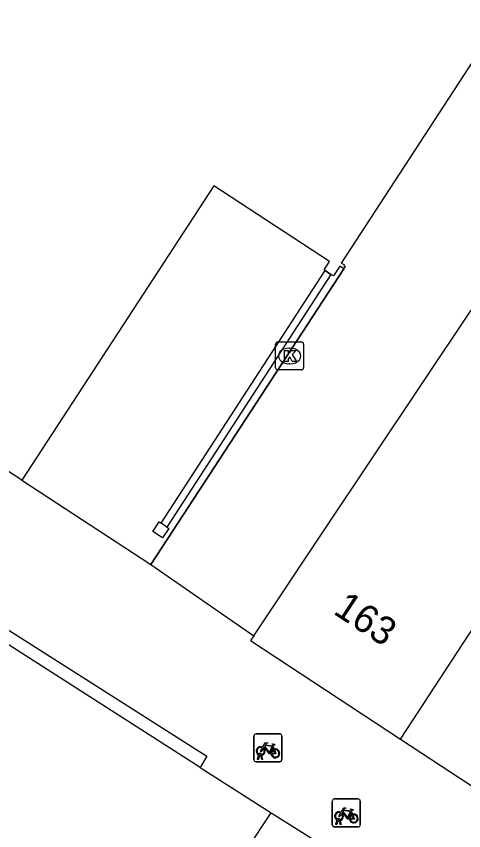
# Model space of a CAD drawing. Extents: x 159280 to 160375, y 384531 to 385872.
# Drawn here: x 160218.04 to 160234.05, y 384739.23 to 384768.4 of the extents above; entities that cross this region are included whole.
import ezdxf

# ---------------------------------------------------------------- set-up
doc = ezdxf.new("R2010")
doc.units = 0
for name, color, linetype in [('IMGEO_Fietsenrek', 7, 'Continuous'), ('IMGEO_Kolk', 7, 'Continuous'), ('IMGEO_Muur', 7, 'Continuous'), ('IMGEO_Pand', 7, 'Continuous'), ('IMGEO_Pand_nummerreeks', 7, 'Continuous'), ('IMGEO_Pand_overbouw', 7, 'Continuous'), ('IMGEO_Rijbaan_lokaal_open', 7, 'Continuous'), ('IMGEO_Voetpad_open', 7, 'Continuous')]:
    doc.layers.add(name, color=color, linetype=linetype)

msp = doc.modelspace()

# ---------------------------------------------------------------- linework, layer by layer
at = {"layer": 'IMGEO_Fietsenrek'}
for p, q in [((160226.545, 384741.776), (160226.545, 384742.617)), ((160226.545, 384742.617), (160226.545, 384741.776)), ((160226.62, 384742.701), (160227.461, 384742.701)), ((160227.461, 384742.701), (160226.62, 384742.701)), ((160227.545, 384742.626), (160227.545, 384741.785)), ((160227.545, 384741.785), (160227.545, 384742.626)), ((160227.232, 384742.25), (160227.268, 384742.155)), ((160226.672, 384741.785), (160226.711, 384741.945)), ((160226.706, 384741.785), (160226.672, 384741.785)), ((160226.741, 384741.933), (160226.706, 384741.785)), ((160226.783, 384741.957), (160226.782, 384741.961)), ((160226.824, 384741.785), (160226.79, 384741.927)), ((160226.814, 384741.968), (160226.815, 384741.961)), ((160226.822, 384741.931), (160226.857, 384741.785)), ((160226.857, 384741.785), (160226.824, 384741.785)), ((160227.47, 384741.701), (160226.629, 384741.701)), ((160226.629, 384741.701), (160227.47, 384741.701)), ((160229.351, 384739.443), (160229.351, 384740.284)), ((160229.351, 384740.284), (160229.351, 384739.443)), ((160229.426, 384740.368), (160230.267, 384740.368)), ((160230.267, 384740.368), (160229.426, 384740.368)), ((160230.351, 384740.293), (160230.351, 384739.452)), ((160230.351, 384739.452), (160230.351, 384740.293)), ((160230.038, 384739.917), (160230.074, 384739.822)), ((160229.478, 384739.452), (160229.517, 384739.612)), ((160229.512, 384739.452), (160229.478, 384739.452)), ((160229.547, 384739.6), (160229.512, 384739.452)), ((160229.589, 384739.624), (160229.588, 384739.628)), ((160229.63, 384739.452), (160229.596, 384739.594)), ((160229.62, 384739.635), (160229.621, 384739.628)), ((160229.628, 384739.598), (160229.663, 384739.452)), ((160229.663, 384739.452), (160229.63, 384739.452)), ((160230.276, 384739.368), (160229.435, 384739.368)), ((160229.435, 384739.368), (160230.276, 384739.368))]:
    msp.add_line(p, q, dxfattribs=at)
for points in [[(160226.858, 384742.227), (160226.953, 384742.391), (160227.039, 384742.377), (160227.041, 384742.368), (160226.985, 384742.357), (160226.958, 384742.312), (160227.214, 384742.271)], [(160227.214, 384742.271), (160227.239, 384742.32), (160227.233, 384742.324), (160227.21, 384742.328), (160227.198, 384742.335), (160227.197, 384742.338), (160227.199, 384742.343), (160227.294, 384742.328), (160227.296, 384742.318), (160227.286, 384742.305), (160227.274, 384742.299), (160227.26, 384742.305), (160227.232, 384742.25)], [(160226.879, 384742.175), (160226.827, 384742.085), (160226.787, 384742.06), (160226.788, 384742.107), (160226.843, 384742.201)], [(160227.154, 384741.983), (160227.104, 384741.983), (160226.913, 384742.234), (160226.894, 384742.202)], [(160227.201, 384742.246), (160226.944, 384742.287), (160226.927, 384742.258), (160227.094, 384742.038), (160227.201, 384742.246)], [(160227.249, 384742.148), (160227.219, 384742.225), (160227.11, 384742.007), (160227.153, 384742.007)], [(160227.183, 384742.007), (160227.303, 384742.006), (160227.259, 384742.12)], [(160227.279, 384742.127), (160227.334, 384741.982), (160227.184, 384741.982)], [(160229.664, 384739.894), (160229.759, 384740.058), (160229.845, 384740.044), (160229.847, 384740.035), (160229.791, 384740.024), (160229.764, 384739.979), (160230.02, 384739.938)], [(160230.02, 384739.938), (160230.045, 384739.987), (160230.039, 384739.991), (160230.016, 384739.995), (160230.004, 384740.002), (160230.003, 384740.005), (160230.005, 384740.01), (160230.1, 384739.995), (160230.102, 384739.985), (160230.092, 384739.972), (160230.08, 384739.966), (160230.066, 384739.972), (160230.038, 384739.917)], [(160229.685, 384739.842), (160229.633, 384739.752), (160229.593, 384739.727), (160229.594, 384739.774), (160229.649, 384739.868)], [(160229.96, 384739.65), (160229.91, 384739.65), (160229.719, 384739.901), (160229.7, 384739.869)], [(160230.007, 384739.913), (160229.75, 384739.954), (160229.733, 384739.925), (160229.9, 384739.705), (160230.007, 384739.913)], [(160230.055, 384739.815), (160230.025, 384739.892), (160229.916, 384739.674), (160229.959, 384739.674)], [(160229.989, 384739.674), (160230.109, 384739.673), (160230.065, 384739.787)], [(160230.085, 384739.794), (160230.14, 384739.649), (160229.99, 384739.649)]]:
    msp.add_lwpolyline(points, dxfattribs=at)
for centre, radius, start, end in [((160226.623, 384742.623), 0.0779, 92.4484, 184.2845), ((160226.623, 384742.623), 0.0779, 92.4484, 184.2845), ((160227.467, 384742.623), 0.0779, 2.4484, 94.2845), ((160227.467, 384742.623), 0.0779, 2.4484, 94.2845), ((160226.785, 384742.086), 0.159, 62.6766, 242.1369), ((160226.785, 384742.086), 0.129, 63.3192, 238.903), ((160226.785, 384742.086), 0.129, 283.6043, 43.4302), ((160226.785, 384742.086), 0.159, 283.5766, 46.6042), ((160227.312, 384742.002), 0.159, 113.3408, 178.3217), ((160227.312, 384742.002), 0.159, 187.0065, 105.7708), ((160227.312, 384742.002), 0.129, 113.923, 177.9556), ((160227.312, 384742.002), 0.129, 188.6715, 104.5883), ((160226.623, 384741.779), 0.0779, 182.4484, 274.2845), ((160226.623, 384741.779), 0.0779, 182.4484, 274.2845), ((160226.765, 384741.957), 0.0499, 12.8025, 158.6934), ((160226.785, 384742.086), 0.159, 253.9967, 271.7867), ((160226.765, 384741.957), 0.0174, 12.8025, 163.4502), ((160226.785, 384742.086), 0.129, 253.415, 269.0204), ((160227.467, 384741.779), 0.0779, 272.4484, 4.2845), ((160227.467, 384741.779), 0.0779, 272.4484, 4.2845), ((160229.429, 384740.29), 0.0779, 92.4484, 184.2845), ((160229.429, 384740.29), 0.0779, 92.4484, 184.2845), ((160230.273, 384740.29), 0.0779, 2.4484, 94.2845), ((160230.273, 384740.29), 0.0779, 2.4484, 94.2845), ((160229.591, 384739.753), 0.159, 62.6766, 242.1369), ((160229.591, 384739.753), 0.129, 63.3192, 238.903), ((160229.591, 384739.753), 0.129, 283.6043, 43.4302), ((160229.591, 384739.753), 0.159, 283.5766, 46.6042), ((160230.118, 384739.669), 0.159, 113.3408, 178.3217), ((160230.118, 384739.669), 0.159, 187.0065, 105.7708), ((160230.118, 384739.669), 0.129, 113.923, 177.9556), ((160230.118, 384739.669), 0.129, 188.6715, 104.5883), ((160229.429, 384739.446), 0.0779, 182.4484, 274.2845), ((160229.429, 384739.446), 0.0779, 182.4484, 274.2845), ((160229.571, 384739.624), 0.0499, 12.8025, 158.6934), ((160229.591, 384739.753), 0.159, 253.9967, 271.7867), ((160229.571, 384739.624), 0.0174, 12.8025, 163.4502), ((160229.591, 384739.753), 0.129, 253.415, 269.0204), ((160230.273, 384739.446), 0.0779, 272.4484, 4.2845), ((160230.273, 384739.446), 0.0779, 272.4484, 4.2845)]:
    msp.add_arc(centre, radius, start, end, dxfattribs=at)
at = {"layer": 'IMGEO_Kolk'}
for p, q in [((160227.322, 384755.809), (160227.322, 384756.661)), ((160227.397, 384756.735), (160228.249, 384756.735)), ((160228.323, 384756.661), (160228.323, 384755.809)), ((160227.81, 384756.515), (160227.835, 384756.515)), ((160227.833, 384755.955), (160227.808, 384755.955)), ((160228.249, 384755.735), (160227.397, 384755.735))]:
    msp.add_line(p, q, dxfattribs=at)
for points in [[(160227.322, 384755.809), (160227.322, 384756.661)], [(160227.397, 384756.735), (160228.249, 384756.735)], [(160228.323, 384756.661), (160228.323, 384755.809)], [(160227.643, 384756.435), (160227.766, 384756.435), (160227.766, 384756.284), (160227.896, 384756.435), (160228.06, 384756.435), (160227.914, 384756.284), (160228.067, 384756.035), (160227.915, 384756.035), (160227.83, 384756.199), (160227.766, 384756.132), (160227.766, 384756.035), (160227.643, 384756.035), (160227.643, 384756.435)], [(160228.249, 384755.735), (160227.397, 384755.735)]]:
    msp.add_lwpolyline(points, dxfattribs=at)
for centre, start, end in [((160227.399, 384756.659), 91.552, 178.448), ((160227.399, 384756.659), 91.552, 178.448), ((160228.247, 384756.659), 1.552, 88.448), ((160228.247, 384756.659), 1.552, 88.448), ((160227.399, 384755.811), 181.552, 268.448), ((160227.399, 384755.811), 181.552, 268.448), ((160228.247, 384755.811), 271.552, 358.448), ((160228.247, 384755.811), 271.552, 358.448)]:
    msp.add_arc(centre, 0.0765, start, end, dxfattribs=at)
for centre, major_axis, ratio, start_param, end_param in [((160227.809, 384756.235), (-0.387, 0.002), 0.722429, 4.712389, 7.853982), ((160227.834, 384756.235), (-0.39, 0.002), 0.717154, 1.570796, 4.712389)]:
    msp.add_ellipse(centre, major_axis=major_axis, ratio=ratio, start_param=start_param, end_param=end_param, dxfattribs=at)
at = {"layer": 'IMGEO_Muur'}
for points in [[(160223.22, 384750.243), (160229.093, 384759.294)], [(160229.302, 384759.156), (160223.429, 384750.106)]]:
    msp.add_lwpolyline(points, dxfattribs=at)
at = {"layer": 'IMGEO_Pand'}
for points in [[(160263.733, 384739.85), (160262.616, 384742.868), (160262.29, 384743.626), (160264.443, 384746.713), (160268.628, 384748.321), (160267.994, 384750), (160267.172, 384752.174), (160249.25, 384766.858), (160247.157, 384763.642), (160240.93, 384767.677), (160239.617, 384765.679), (160235.432, 384768.399), (160229.67, 384759.559), (160229.777, 384759.507), (160229.759, 384759.476), (160229.816, 384759.439), (160229.764, 384759.36)], [(160229.093, 384759.294), (160229.056, 384759.319), (160229.252, 384759.616), (160225.11, 384762.329), (160218.236, 384751.782), (160214.868, 384753.983)], [(160229.093, 384759.294), (160229.302, 384759.156)], [(160229.764, 384759.36), (160229.624, 384759.453), (160229.389, 384759.098), (160229.302, 384759.156)], [(160226.537, 384746.216), (160229.062, 384750), (160234.316, 384757.876), (160234.749, 384757.587)], [(160223.429, 384750.106), (160223.5, 384750.06), (160223.279, 384749.721), (160222.927, 384749.951), (160223.148, 384750.29), (160223.22, 384750.243)], [(160223.429, 384750.106), (160223.22, 384750.243)], [(160231.792, 384742.516), (160236.486, 384749.68), (160236.369, 384749.758)], [(160226.537, 384746.216), (160226.426, 384746.049), (160231.792, 384742.516)], [(160231.792, 384742.516), (160236.464, 384739.441)]]:
    msp.add_lwpolyline(points, dxfattribs=at)
at = {"layer": 'IMGEO_Pand_overbouw'}
msp.add_lwpolyline([(160218.236, 384751.782), (160222.856, 384748.762), (160223.642, 384749.967), (160229.764, 384759.36), (160229.624, 384759.453), (160229.389, 384759.098), (160229.302, 384759.156), (160229.093, 384759.294), (160229.056, 384759.319), (160229.252, 384759.616), (160225.11, 384762.329)], close=True, dxfattribs=at)
at = {"layer": 'IMGEO_Rijbaan_lokaal_open'}
for points in [[(160224.626, 384741.495), (160215.609, 384747.263), (160214.533, 384747.969)], [(160224.626, 384741.495), (160227.166, 384739.867)], [(160223.677, 384734.62), (160227.166, 384739.867)], [(160227.166, 384739.867), (160229.949, 384738.119)]]:
    msp.add_lwpolyline(points, dxfattribs=at)
at = {"layer": 'IMGEO_Voetpad_open'}
for points in [[(160229.764, 384759.36), (160223.642, 384749.967), (160222.856, 384748.762), (160226.537, 384746.216)], [(160214.774, 384748.335), (160215.699, 384747.728), (160224.864, 384741.898), (160224.626, 384741.495)]]:
    msp.add_lwpolyline(points, dxfattribs=at)

# ---------------------------------------------------------------- texts
at = {"layer": 'IMGEO_Pand_nummerreeks'}
msp.add_text('163', height=1, rotation=326.7799, dxfattribs=at).set_placement((160229.347, 384747.024))

doc.saveas('drawing.dxf')
